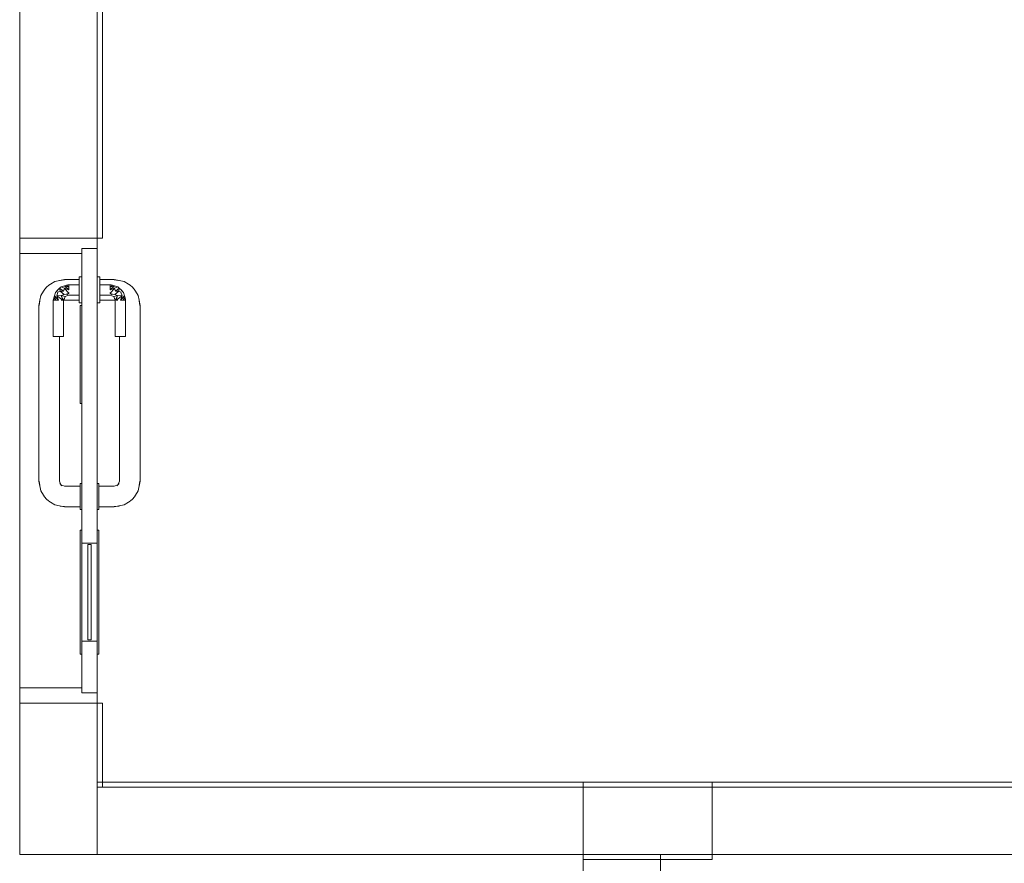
# Model space of a CAD drawing. Header units: millimetres. Extents: x 2 to 902, y -447 to 199.
# Tile 1027 of 1056: x 78.2 to 82.01, y 157.59 to 160.85. Entities that reach past the tile are written whole.
import ezdxf

# ---------------------------------------------------------------- set-up
doc = ezdxf.new("R2010")
doc.units = ezdxf.units.MM
doc.header["$MEASUREMENT"] = 0
for name, color, linetype, lineweight in [('IFC-Laje-Contorno', 134, 'Continuous', 5), ('IFC-Parede padrão-Contorno', 44, 'Continuous', 5), ('IFC-Pilar-Contorno', 83, 'Continuous', 5), ('IFC-Porta-Contorno', 142, 'Continuous', 5)]:
    doc.layers.add(name, color=color, linetype=linetype, lineweight=lineweight)

msp = doc.modelspace()

# ---------------------------------------------------------------- linework, layer by layer
at = {"layer": 'IFC-Laje-Contorno', "color": 7, "lineweight": 5}
for p, q in [((78.2038, 158.2674), (78.2038, 175.9574)), ((78.5038, 159.8574), (78.5038, 160.8644)), ((78.2038, 158.2074), (78.2038, 160.0074)), ((78.5038, 159.8574), (78.5038, 160.0074)), ((78.5038, 159.0574), (78.5038, 159.7574)), ((78.5038, 159.0574), (78.5038, 159.7574)), ((78.5038, 158.8774), (78.5038, 158.9574)), ((78.5038, 158.8774), (78.5038, 158.9574)), ((78.5038, 157.8821), (78.5038, 158.3974)), ((78.5038, 158.2074), (78.5038, 158.3974)), ((78.2038, 157.6221), (78.2038, 158.2074)), ((78.5038, 157.8821), (80.3838, 157.8821)), ((80.8838, 157.8821), (84.0646, 157.8821)), ((78.2038, 157.6221), (80.3838, 157.6221)), ((80.6838, 156.5024), (80.6838, 157.6021))]:
    msp.add_line(p, q, dxfattribs=at)
at = {"layer": 'IFC-Parede padrão-Contorno', "color": 7, "lineweight": 5}
for p, q in [((78.5238, 160.0074), (78.5238, 171.8369)), ((78.2038, 160.0074), (78.2038, 169.9302)), ((78.5038, 160.0074), (78.5038, 163.943)), ((78.2038, 160.0074), (78.2329, 160.0074)), ((78.2329, 160.0074), (78.5038, 160.0074)), ((78.5038, 160.0074), (78.5218, 160.0074)), ((78.5218, 160.0074), (78.5238, 160.0074)), ((78.2038, 158.2074), (78.5038, 158.2074)), ((78.2038, 157.8424), (78.2038, 158.2074)), ((78.2038, 158.2074), (78.4746, 158.2074)), ((78.4746, 158.2074), (78.5038, 158.2074)), ((78.5038, 157.8424), (78.5038, 158.2074)), ((78.5038, 158.2074), (78.5057, 158.2074)), ((78.5057, 158.2074), (78.5238, 158.2074)), ((78.5238, 158.1758), (78.5238, 158.2074)), ((78.5238, 157.8821), (78.5238, 158.1758)), ((78.5038, 157.9021), (79.8342, 157.9021)), ((79.8342, 157.9021), (84.0638, 157.9021)), ((78.5038, 157.8821), (82.7334, 157.8821)), ((78.5038, 157.7263), (78.5038, 157.8821)), ((78.2038, 157.6221), (78.2038, 157.8424)), ((78.5038, 157.6221), (78.5038, 157.8424)), ((78.2038, 157.6221), (78.3953, 157.6221)), ((78.3953, 157.6221), (78.5038, 157.6221)), ((78.5038, 157.6221), (79.6803, 157.6221)), ((79.6803, 157.6221), (79.868, 157.6221)), ((79.868, 157.6221), (82.5785, 157.6221)), ((80.3838, 157.2016), (80.3838, 157.6221)), ((80.6838, 157.2016), (80.6838, 157.6221)), ((80.6838, 156.5024), (80.6838, 157.6021))]:
    msp.add_line(p, q, dxfattribs=at)
at = {"layer": 'IFC-Pilar-Contorno', "color": 7, "lineweight": 5}
for p, q in [((80.3838, 157.703), (80.3838, 157.9021)), ((80.3838, 157.9021), (80.4407, 157.9021)), ((80.3838, 157.8384), (80.3838, 157.9021)), ((80.4407, 157.9021), (80.5519, 157.9021)), ((80.5519, 157.9021), (80.8838, 157.9021)), ((80.8838, 157.868), (80.8838, 157.9021)), ((80.8838, 157.6991), (80.8838, 157.9021)), ((80.8838, 157.8013), (80.8838, 157.868)), ((80.3838, 157.8051), (80.3838, 157.8384)), ((80.3838, 157.6021), (80.3838, 157.8051)), ((80.8838, 157.6021), (80.8838, 157.8013)), ((80.3838, 157.6363), (80.3838, 157.703)), ((80.8838, 157.6354), (80.8838, 157.6991)), ((80.3838, 157.6021), (80.3838, 157.6363)), ((80.8838, 157.6021), (80.8838, 157.6354)), ((80.3838, 157.6021), (80.7157, 157.6021)), ((80.3838, 157.6021), (80.49, 157.6021)), ((80.49, 157.6021), (80.5454, 157.6021)), ((80.5454, 157.6021), (80.8838, 157.6021)), ((80.7157, 157.6021), (80.7726, 157.6021)), ((80.7726, 157.6021), (80.8838, 157.6021))]:
    msp.add_line(p, q, dxfattribs=at)
at = {"layer": 'IFC-Porta-Contorno', "color": 7, "lineweight": 5}
for p, q in [((78.2038, 159.9524), (78.2038, 160.0074)), ((78.2038, 160.0074), (78.2329, 160.0074)), ((78.2329, 160.0074), (78.5038, 160.0074)), ((78.5038, 159.9709), (78.5038, 160.0074)), ((78.2038, 159.9474), (78.2038, 159.9524)), ((78.2038, 159.9474), (78.4236, 159.9474)), ((78.4236, 159.9474), (78.4438, 159.9474)), ((78.4438, 159.9674), (78.4985, 159.9674)), ((78.4438, 159.8165), (78.4438, 159.9674)), ((78.4985, 159.9674), (78.5038, 159.9674)), ((78.5038, 159.9674), (78.5038, 159.9709)), ((78.5038, 159.8165), (78.5038, 159.9674)), ((78.3166, 159.8252), (78.3291, 159.8328)), ((78.3166, 159.8252), (78.3291, 159.8328)), ((78.3233, 159.8289), (78.3395, 159.8398)), ((78.3233, 159.8289), (78.3395, 159.8398)), ((78.3395, 159.8398), (78.3592, 159.8438)), ((78.3395, 159.8398), (78.3592, 159.8438)), ((78.3583, 159.8435), (78.3778, 159.8474)), ((78.3583, 159.8435), (78.3778, 159.8474)), ((78.3583, 159.8435), (78.3606, 159.8439)), ((78.3583, 159.8435), (78.3606, 159.8439)), ((78.3592, 159.8438), (78.3602, 159.8439)), ((78.3592, 159.8438), (78.3602, 159.8439)), ((78.3603, 159.8439), (78.3778, 159.846)), ((78.3603, 159.8439), (78.3778, 159.846)), ((78.3778, 159.8474), (78.4338, 159.8474)), ((78.3778, 159.8474), (78.4338, 159.8474)), ((78.4338, 159.8574), (78.4438, 159.8574)), ((78.4338, 159.8557), (78.4338, 159.8574)), ((78.4338, 159.8574), (78.4438, 159.8574)), ((78.4338, 159.8557), (78.4338, 159.8574)), ((78.4338, 159.8507), (78.4338, 159.8557)), ((78.4338, 159.8507), (78.4338, 159.8557)), ((78.4338, 159.8427), (78.4338, 159.8507)), ((78.4338, 159.8427), (78.4338, 159.8507)), ((78.4338, 159.8324), (78.4338, 159.8427)), ((78.4338, 159.8324), (78.4338, 159.8427)), ((78.4338, 159.8203), (78.4338, 159.8324)), ((78.4338, 159.8203), (78.4338, 159.8324)), ((78.4438, 159.8557), (78.4438, 159.8574)), ((78.4438, 159.8507), (78.4438, 159.8557)), ((78.4438, 159.8427), (78.4438, 159.8507)), ((78.4438, 159.8324), (78.4438, 159.8427)), ((78.4438, 159.8203), (78.4438, 159.8324)), ((78.5038, 159.8574), (78.5138, 159.8574)), ((78.5038, 159.8557), (78.5038, 159.8574)), ((78.5038, 159.8574), (78.5138, 159.8574)), ((78.5038, 159.8507), (78.5038, 159.8557)), ((78.5038, 159.8427), (78.5038, 159.8507)), ((78.5038, 159.8324), (78.5038, 159.8427)), ((78.5038, 159.8203), (78.5038, 159.8324)), ((78.5138, 159.8557), (78.5138, 159.8574)), ((78.5138, 159.8557), (78.5138, 159.8574)), ((78.5138, 159.8507), (78.5138, 159.8557)), ((78.5138, 159.8507), (78.5138, 159.8557)), ((78.5138, 159.8427), (78.5138, 159.8507)), ((78.5138, 159.8427), (78.5138, 159.8507)), ((78.5138, 159.8474), (78.5698, 159.8474)), ((78.5138, 159.8474), (78.5698, 159.8474)), ((78.5138, 159.8324), (78.5138, 159.8427)), ((78.5138, 159.8324), (78.5138, 159.8427)), ((78.5138, 159.8203), (78.5138, 159.8324)), ((78.5138, 159.8203), (78.5138, 159.8324)), ((78.5698, 159.8474), (78.5893, 159.8435)), ((78.5698, 159.8474), (78.5893, 159.8435)), ((78.5698, 159.846), (78.5873, 159.8439)), ((78.5698, 159.846), (78.5873, 159.8439)), ((78.5869, 159.8439), (78.5893, 159.8435)), ((78.5869, 159.8439), (78.5893, 159.8435)), ((78.5873, 159.8439), (78.5884, 159.8438)), ((78.5873, 159.8439), (78.5884, 159.8438)), ((78.5884, 159.8438), (78.6081, 159.8398)), ((78.5884, 159.8438), (78.6081, 159.8398)), ((78.6081, 159.8398), (78.6243, 159.8289)), ((78.6081, 159.8398), (78.6243, 159.8289)), ((78.6185, 159.8328), (78.631, 159.8252)), ((78.6185, 159.8328), (78.631, 159.8252)), ((78.2854, 159.7857), (78.2962, 159.8019)), ((78.2854, 159.7857), (78.2962, 159.8019)), ((78.2943, 159.7989), (78.2971, 159.8049)), ((78.2943, 159.7989), (78.2971, 159.8049)), ((78.2962, 159.8019), (78.3009, 159.8097)), ((78.2962, 159.8019), (78.3009, 159.8097)), ((78.2971, 159.8049), (78.3071, 159.8181)), ((78.2971, 159.8049), (78.3071, 159.8181)), ((78.3009, 159.8097), (78.3071, 159.8181)), ((78.3009, 159.8097), (78.3071, 159.8181)), ((78.3071, 159.8181), (78.3166, 159.8252)), ((78.3071, 159.8181), (78.3166, 159.8252)), ((78.3383, 159.7844), (78.3418, 159.7974)), ((78.3383, 159.7844), (78.3418, 159.7974)), ((78.3418, 159.7974), (78.3528, 159.8084)), ((78.3418, 159.7974), (78.3473, 159.8029)), ((78.3472, 159.784), (78.3519, 159.7982)), ((78.3472, 159.784), (78.3519, 159.7982)), ((78.3473, 159.8029), (78.3528, 159.8084)), ((78.3519, 159.7982), (78.3598, 159.8026)), ((78.3519, 159.7982), (78.3598, 159.8026)), ((78.3528, 159.8084), (78.3583, 159.8139)), ((78.3528, 159.8084), (78.3583, 159.8139)), ((78.3583, 159.8139), (78.3638, 159.8193)), ((78.3583, 159.8139), (78.3638, 159.8193)), ((78.3583, 159.8139), (78.3598, 159.8026)), ((78.3583, 159.8139), (78.3727, 159.8025)), ((78.3583, 159.8139), (78.3598, 159.8026)), ((78.3583, 159.8139), (78.3727, 159.8025)), ((78.3598, 159.8026), (78.3727, 159.8025)), ((78.3598, 159.8026), (78.3756, 159.7894)), ((78.3598, 159.8026), (78.3727, 159.8025)), ((78.3598, 159.8026), (78.3756, 159.7894)), ((78.3638, 159.8193), (78.3768, 159.8228)), ((78.3638, 159.8193), (78.3768, 159.8228)), ((78.3638, 159.8193), (78.3771, 159.814)), ((78.3638, 159.8193), (78.3771, 159.814)), ((78.3727, 159.8025), (78.3771, 159.814)), ((78.3727, 159.8025), (78.3771, 159.814)), ((78.3768, 159.8228), (78.3853, 159.8251)), ((78.3768, 159.8228), (78.3853, 159.8251)), ((78.3768, 159.8228), (78.3938, 159.8074)), ((78.3768, 159.8228), (78.3938, 159.8174)), ((78.3768, 159.8228), (78.3938, 159.8074)), ((78.3768, 159.8228), (78.3938, 159.8174)), ((78.3771, 159.814), (78.3938, 159.7932)), ((78.3771, 159.814), (78.3938, 159.8074)), ((78.3771, 159.814), (78.3938, 159.7932)), ((78.3771, 159.814), (78.3938, 159.8074)), ((78.3842, 159.7912), (78.3938, 159.7932)), ((78.3842, 159.7912), (78.3938, 159.7932)), ((78.3853, 159.8251), (78.3895, 159.8263)), ((78.3853, 159.8251), (78.3895, 159.8263)), ((78.3853, 159.8251), (78.3938, 159.8174)), ((78.3853, 159.8251), (78.3938, 159.8174)), ((78.3895, 159.8263), (78.3938, 159.8274)), ((78.3895, 159.8263), (78.3938, 159.8274)), ((78.3938, 159.8274), (78.4338, 159.8274)), ((78.3938, 159.8274), (78.4338, 159.8274)), ((78.3938, 159.8215), (78.3938, 159.8247)), ((78.3938, 159.8215), (78.3938, 159.8247)), ((78.3938, 159.8174), (78.3938, 159.8215)), ((78.3938, 159.8174), (78.3938, 159.8215)), ((78.3938, 159.8126), (78.3938, 159.8174)), ((78.3938, 159.8126), (78.3938, 159.8174)), ((78.3938, 159.8074), (78.3938, 159.8126)), ((78.3938, 159.8074), (78.3938, 159.8126)), ((78.3938, 159.7932), (78.3938, 159.7974)), ((78.3938, 159.7932), (78.3938, 159.7974)), ((78.4338, 159.8074), (78.4338, 159.8203)), ((78.4338, 159.8074), (78.4338, 159.8203)), ((78.4338, 159.7944), (78.4338, 159.8074)), ((78.4338, 159.7944), (78.4338, 159.8074)), ((78.4338, 159.7824), (78.4338, 159.7944)), ((78.4338, 159.7824), (78.4338, 159.7944)), ((78.4438, 159.8074), (78.4438, 159.8203)), ((78.4438, 159.6533), (78.4438, 159.8165)), ((78.4438, 159.7944), (78.4438, 159.8074)), ((78.4438, 159.7824), (78.4438, 159.7944)), ((78.5038, 159.8074), (78.5038, 159.8203)), ((78.5038, 159.8074), (78.5038, 159.8203)), ((78.5038, 159.5393), (78.5038, 159.8165)), ((78.5038, 159.7944), (78.5038, 159.8074)), ((78.5038, 159.7824), (78.5038, 159.7944)), ((78.5138, 159.8274), (78.5538, 159.8274)), ((78.5138, 159.8274), (78.5538, 159.8274)), ((78.5138, 159.8174), (78.5138, 159.8215)), ((78.5138, 159.8174), (78.5138, 159.8215)), ((78.5138, 159.8074), (78.5138, 159.8203)), ((78.5138, 159.8074), (78.5138, 159.8203)), ((78.5138, 159.7944), (78.5138, 159.8074)), ((78.5138, 159.7944), (78.5138, 159.8074)), ((78.5138, 159.7932), (78.5138, 159.7974)), ((78.5138, 159.7932), (78.5138, 159.7974)), ((78.5138, 159.7824), (78.5138, 159.7944)), ((78.5138, 159.7824), (78.5138, 159.7944)), ((78.5538, 159.8274), (78.558, 159.8263)), ((78.5538, 159.8274), (78.558, 159.8263)), ((78.5538, 159.8174), (78.5623, 159.8251)), ((78.5538, 159.8174), (78.5623, 159.8251)), ((78.5538, 159.8215), (78.5538, 159.8247)), ((78.5538, 159.8215), (78.5538, 159.8247)), ((78.5538, 159.8074), (78.5708, 159.8228)), ((78.5538, 159.8174), (78.5708, 159.8228)), ((78.5538, 159.8074), (78.5708, 159.8228)), ((78.5538, 159.8174), (78.5708, 159.8228)), ((78.5538, 159.8174), (78.5538, 159.8215)), ((78.5538, 159.8174), (78.5538, 159.8215)), ((78.5538, 159.8126), (78.5538, 159.8174)), ((78.5538, 159.8126), (78.5538, 159.8174)), ((78.5538, 159.7932), (78.5704, 159.814)), ((78.5538, 159.8074), (78.5704, 159.814)), ((78.5538, 159.7932), (78.5704, 159.814)), ((78.5538, 159.8074), (78.5704, 159.814)), ((78.5538, 159.8074), (78.5538, 159.8126)), ((78.5538, 159.8074), (78.5538, 159.8126)), ((78.5538, 159.7932), (78.5538, 159.7974)), ((78.5538, 159.7932), (78.5538, 159.7974)), ((78.5538, 159.7932), (78.5634, 159.7912)), ((78.5538, 159.7932), (78.5634, 159.7912)), ((78.558, 159.8263), (78.5623, 159.8251)), ((78.558, 159.8263), (78.5623, 159.8251)), ((78.5623, 159.8251), (78.5708, 159.8228)), ((78.5623, 159.8251), (78.5708, 159.8228)), ((78.5704, 159.814), (78.5838, 159.8193)), ((78.5704, 159.814), (78.5838, 159.8193)), ((78.5704, 159.814), (78.5749, 159.8025)), ((78.5704, 159.814), (78.5749, 159.8025)), ((78.5708, 159.8228), (78.5838, 159.8193)), ((78.5708, 159.8228), (78.5838, 159.8193)), ((78.5719, 159.7894), (78.5878, 159.8026)), ((78.5719, 159.7894), (78.5878, 159.8026)), ((78.5749, 159.8025), (78.5893, 159.8139)), ((78.5749, 159.8025), (78.5893, 159.8139)), ((78.5749, 159.8025), (78.5878, 159.8026)), ((78.5749, 159.8025), (78.5878, 159.8026)), ((78.5838, 159.8193), (78.5893, 159.8139)), ((78.5838, 159.8193), (78.5893, 159.8139)), ((78.5878, 159.8026), (78.5893, 159.8139)), ((78.5878, 159.8026), (78.5893, 159.8139)), ((78.5878, 159.8026), (78.5957, 159.7982)), ((78.5878, 159.8026), (78.5957, 159.7982)), ((78.5893, 159.8139), (78.5948, 159.8084)), ((78.5893, 159.8139), (78.5948, 159.8084)), ((78.5948, 159.8084), (78.6058, 159.7974)), ((78.5948, 159.8084), (78.6003, 159.8029)), ((78.5957, 159.7982), (78.6004, 159.784)), ((78.5957, 159.7982), (78.6004, 159.784)), ((78.6003, 159.8029), (78.6058, 159.7974)), ((78.6058, 159.7974), (78.6092, 159.7844)), ((78.6058, 159.7974), (78.6092, 159.7844)), ((78.631, 159.8252), (78.6405, 159.8181)), ((78.631, 159.8252), (78.6405, 159.8181)), ((78.6405, 159.8181), (78.6467, 159.8097)), ((78.6405, 159.8181), (78.6505, 159.8049)), ((78.6405, 159.8181), (78.6467, 159.8097)), ((78.6405, 159.8181), (78.6505, 159.8049)), ((78.6467, 159.8097), (78.6513, 159.8019)), ((78.6467, 159.8097), (78.6513, 159.8019)), ((78.6505, 159.8049), (78.6533, 159.7989)), ((78.6505, 159.8049), (78.6533, 159.7989)), ((78.6513, 159.8019), (78.6622, 159.7857)), ((78.6513, 159.8019), (78.6622, 159.7857)), ((78.2778, 159.7474), (78.2817, 159.7669)), ((78.2778, 159.7474), (78.2817, 159.7669)), ((78.2792, 159.7474), (78.2812, 159.7645)), ((78.2792, 159.7474), (78.2812, 159.7645)), ((78.2812, 159.7645), (78.2817, 159.7669)), ((78.2812, 159.7645), (78.2817, 159.7669)), ((78.2817, 159.7669), (78.2854, 159.7857)), ((78.2817, 159.7669), (78.2854, 159.7857)), ((78.3338, 159.7674), (78.3349, 159.7716)), ((78.3338, 159.7674), (78.3349, 159.7716)), ((78.3338, 159.6274), (78.3338, 159.7674)), ((78.3338, 159.6274), (78.3338, 159.7674)), ((78.3349, 159.7716), (78.3361, 159.7759)), ((78.3349, 159.7716), (78.3361, 159.7759)), ((78.3361, 159.7759), (78.3383, 159.7844)), ((78.3361, 159.7759), (78.3383, 159.7844)), ((78.3361, 159.7759), (78.3438, 159.7674)), ((78.3361, 159.7759), (78.3438, 159.7674)), ((78.3365, 159.7674), (78.3396, 159.7674)), ((78.3365, 159.7674), (78.3396, 159.7674)), ((78.3383, 159.7844), (78.3438, 159.7674)), ((78.3383, 159.7844), (78.3538, 159.7674)), ((78.3383, 159.7844), (78.3438, 159.7674)), ((78.3383, 159.7844), (78.3538, 159.7674)), ((78.3396, 159.7674), (78.3438, 159.7674)), ((78.3396, 159.7674), (78.3438, 159.7674)), ((78.3438, 159.7674), (78.3486, 159.7674)), ((78.3438, 159.7674), (78.3486, 159.7674)), ((78.3472, 159.784), (78.3648, 159.786)), ((78.3472, 159.784), (78.3648, 159.786)), ((78.3472, 159.784), (78.3711, 159.7674)), ((78.3472, 159.784), (78.3538, 159.7674)), ((78.3472, 159.784), (78.3711, 159.7674)), ((78.3472, 159.784), (78.3538, 159.7674)), ((78.3486, 159.7674), (78.3538, 159.7674)), ((78.3486, 159.7674), (78.3538, 159.7674)), ((78.3638, 159.7674), (78.3679, 159.7674)), ((78.3638, 159.7674), (78.3679, 159.7674)), ((78.3648, 159.786), (78.3756, 159.7894)), ((78.3648, 159.786), (78.3756, 159.7894)), ((78.3648, 159.786), (78.3711, 159.7674)), ((78.3648, 159.786), (78.3738, 159.7674)), ((78.3648, 159.786), (78.3796, 159.7815)), ((78.3648, 159.786), (78.3711, 159.7674)), ((78.3648, 159.786), (78.3796, 159.7815)), ((78.3648, 159.786), (78.3738, 159.7674)), ((78.3679, 159.7674), (78.3711, 159.7674)), ((78.3679, 159.7674), (78.3711, 159.7674)), ((78.3738, 159.7674), (78.3767, 159.7745)), ((78.3738, 159.7674), (78.3767, 159.7745)), ((78.3738, 159.7657), (78.3778, 159.7674)), ((78.3738, 159.6274), (78.3738, 159.7674)), ((78.3738, 159.7657), (78.3778, 159.7674)), ((78.3738, 159.6274), (78.3738, 159.7674)), ((78.3756, 159.7894), (78.3842, 159.7912)), ((78.3756, 159.7894), (78.3842, 159.7912)), ((78.3767, 159.7745), (78.3796, 159.7815)), ((78.3767, 159.7745), (78.3796, 159.7815)), ((78.3778, 159.7674), (78.4338, 159.7674)), ((78.3778, 159.7674), (78.4338, 159.7674)), ((78.3796, 159.7815), (78.3867, 159.7845)), ((78.3796, 159.7815), (78.3867, 159.7845)), ((78.3842, 159.7912), (78.3938, 159.7874)), ((78.3842, 159.7912), (78.3938, 159.7874)), ((78.3867, 159.7845), (78.3938, 159.7874)), ((78.3867, 159.7845), (78.3938, 159.7874)), ((78.3938, 159.7874), (78.4338, 159.7874)), ((78.3938, 159.7874), (78.4338, 159.7874)), ((78.4338, 159.772), (78.4338, 159.7824)), ((78.4338, 159.772), (78.4338, 159.7824)), ((78.4338, 159.7641), (78.4338, 159.772)), ((78.4338, 159.7641), (78.4338, 159.772)), ((78.4338, 159.7591), (78.4338, 159.7641)), ((78.4338, 159.7591), (78.4338, 159.7641)), ((78.4338, 159.7574), (78.4338, 159.7591)), ((78.4338, 159.7574), (78.4338, 159.7591)), ((78.4338, 159.7574), (78.4438, 159.7574)), ((78.4338, 159.7574), (78.4438, 159.7574)), ((78.4438, 159.772), (78.4438, 159.7824)), ((78.4438, 159.7641), (78.4438, 159.772)), ((78.4438, 159.7591), (78.4438, 159.7641)), ((78.4438, 159.7574), (78.4438, 159.7591)), ((78.5038, 159.772), (78.5038, 159.7824)), ((78.5038, 159.7641), (78.5038, 159.772)), ((78.5038, 159.7591), (78.5038, 159.7641)), ((78.5038, 159.7574), (78.5038, 159.7591)), ((78.5038, 159.7574), (78.5138, 159.7574)), ((78.5038, 159.7574), (78.5138, 159.7574)), ((78.5138, 159.7874), (78.5538, 159.7874)), ((78.5138, 159.7874), (78.5538, 159.7874)), ((78.5138, 159.772), (78.5138, 159.7824)), ((78.5138, 159.772), (78.5138, 159.7824)), ((78.5138, 159.7641), (78.5138, 159.772)), ((78.5138, 159.7641), (78.5138, 159.772)), ((78.5138, 159.7674), (78.5698, 159.7674)), ((78.5138, 159.7674), (78.5698, 159.7674)), ((78.5138, 159.7591), (78.5138, 159.7641)), ((78.5138, 159.7591), (78.5138, 159.7641)), ((78.5138, 159.7574), (78.5138, 159.7591)), ((78.5138, 159.7574), (78.5138, 159.7591)), ((78.5538, 159.7874), (78.5634, 159.7912)), ((78.5538, 159.7874), (78.5634, 159.7912)), ((78.5538, 159.7874), (78.5609, 159.7845)), ((78.5538, 159.7874), (78.5609, 159.7845)), ((78.5609, 159.7845), (78.5679, 159.7815)), ((78.5609, 159.7845), (78.5679, 159.7815)), ((78.5634, 159.7912), (78.5719, 159.7894)), ((78.5634, 159.7912), (78.5719, 159.7894)), ((78.5679, 159.7815), (78.5828, 159.786)), ((78.5679, 159.7815), (78.5828, 159.786)), ((78.5679, 159.7815), (78.5709, 159.7745)), ((78.5679, 159.7815), (78.5709, 159.7745)), ((78.5698, 159.7674), (78.5738, 159.7657)), ((78.5698, 159.7674), (78.5738, 159.7657)), ((78.5709, 159.7745), (78.5738, 159.7674)), ((78.5709, 159.7745), (78.5738, 159.7674)), ((78.5719, 159.7894), (78.5828, 159.786)), ((78.5719, 159.7894), (78.5828, 159.786)), ((78.5738, 159.7674), (78.5828, 159.786)), ((78.5738, 159.7674), (78.5828, 159.786)), ((78.5738, 159.6274), (78.5738, 159.7674)), ((78.5738, 159.6274), (78.5738, 159.7674)), ((78.5765, 159.7674), (78.5828, 159.786)), ((78.5765, 159.7674), (78.5828, 159.786)), ((78.5765, 159.7674), (78.6004, 159.784)), ((78.5765, 159.7674), (78.6004, 159.784)), ((78.5765, 159.7674), (78.5796, 159.7674)), ((78.5765, 159.7674), (78.5796, 159.7674)), ((78.5796, 159.7674), (78.5838, 159.7674)), ((78.5796, 159.7674), (78.5838, 159.7674)), ((78.5828, 159.786), (78.6004, 159.784)), ((78.5828, 159.786), (78.6004, 159.784)), ((78.5938, 159.7674), (78.6092, 159.7844)), ((78.5938, 159.7674), (78.6092, 159.7844)), ((78.5938, 159.7674), (78.6004, 159.784)), ((78.5938, 159.7674), (78.6004, 159.784)), ((78.5938, 159.7674), (78.599, 159.7674)), ((78.5938, 159.7674), (78.599, 159.7674)), ((78.599, 159.7674), (78.6038, 159.7674)), ((78.599, 159.7674), (78.6038, 159.7674)), ((78.6038, 159.7674), (78.6092, 159.7844)), ((78.6038, 159.7674), (78.6092, 159.7844)), ((78.6038, 159.7674), (78.6115, 159.7759)), ((78.6038, 159.7674), (78.6115, 159.7759)), ((78.6038, 159.7674), (78.6079, 159.7674)), ((78.6038, 159.7674), (78.6079, 159.7674)), ((78.6079, 159.7674), (78.6111, 159.7674)), ((78.6079, 159.7674), (78.6111, 159.7674)), ((78.6092, 159.7844), (78.6115, 159.7759)), ((78.6092, 159.7844), (78.6115, 159.7759)), ((78.6115, 159.7759), (78.6127, 159.7716)), ((78.6115, 159.7759), (78.6127, 159.7716)), ((78.6127, 159.7716), (78.6138, 159.7674)), ((78.6127, 159.7716), (78.6138, 159.7674)), ((78.6138, 159.6274), (78.6138, 159.7674)), ((78.6138, 159.6274), (78.6138, 159.7674)), ((78.6622, 159.7857), (78.6659, 159.7669)), ((78.6622, 159.7857), (78.6659, 159.7669)), ((78.6659, 159.7669), (78.6663, 159.7645)), ((78.6659, 159.7669), (78.6698, 159.7474)), ((78.6659, 159.7669), (78.6663, 159.7645)), ((78.6659, 159.7669), (78.6698, 159.7474)), ((78.6663, 159.7645), (78.6684, 159.7474)), ((78.6663, 159.7645), (78.6684, 159.7474)), ((78.2778, 159.4351), (78.2778, 159.7474)), ((78.4378, 159.4876), (78.4378, 159.7474)), ((78.4378, 159.7474), (78.4419, 159.7474)), ((78.4378, 159.6272), (78.4378, 159.7474)), ((78.4378, 159.7474), (78.4397, 159.7474)), ((78.4397, 159.7474), (78.4438, 159.7474)), ((78.4419, 159.7474), (78.4438, 159.7474)), ((78.4438, 159.6272), (78.4438, 159.7474)), ((78.6698, 159.4351), (78.6698, 159.7474)), ((78.4438, 159.4876), (78.4438, 159.6533)), ((78.3338, 159.6274), (78.3345, 159.6274)), ((78.3338, 159.6274), (78.3345, 159.6274)), ((78.3345, 159.6274), (78.3365, 159.6274)), ((78.3345, 159.6274), (78.3365, 159.6274)), ((78.3365, 159.6274), (78.3396, 159.6274)), ((78.3365, 159.6274), (78.3396, 159.6274)), ((78.3396, 159.6274), (78.3438, 159.6274)), ((78.3396, 159.6274), (78.3438, 159.6274)), ((78.3438, 159.6274), (78.3486, 159.6274)), ((78.3438, 159.6274), (78.3486, 159.6274)), ((78.3486, 159.6274), (78.3538, 159.6274)), ((78.3486, 159.6274), (78.3538, 159.6274)), ((78.3538, 159.6274), (78.359, 159.6274)), ((78.3538, 159.6274), (78.359, 159.6274)), ((78.3578, 159.4351), (78.3578, 159.6274)), ((78.359, 159.6274), (78.3638, 159.6274)), ((78.359, 159.6274), (78.3638, 159.6274)), ((78.3638, 159.6274), (78.3679, 159.6274)), ((78.3638, 159.6274), (78.3679, 159.6274)), ((78.3679, 159.6274), (78.3711, 159.6274)), ((78.3679, 159.6274), (78.3711, 159.6274)), ((78.3711, 159.6274), (78.3731, 159.6274)), ((78.3711, 159.6274), (78.3731, 159.6274)), ((78.3731, 159.6274), (78.3738, 159.6274)), ((78.3731, 159.6274), (78.3738, 159.6274)), ((78.4378, 159.3674), (78.4378, 159.6272)), ((78.4438, 159.3674), (78.4438, 159.6272)), ((78.5738, 159.6274), (78.5745, 159.6274)), ((78.5738, 159.6274), (78.5745, 159.6274)), ((78.5745, 159.6274), (78.5765, 159.6274)), ((78.5745, 159.6274), (78.5765, 159.6274)), ((78.5765, 159.6274), (78.5796, 159.6274)), ((78.5765, 159.6274), (78.5796, 159.6274)), ((78.5796, 159.6274), (78.5838, 159.6274)), ((78.5796, 159.6274), (78.5838, 159.6274)), ((78.5838, 159.6274), (78.5886, 159.6274)), ((78.5838, 159.6274), (78.5886, 159.6274)), ((78.5886, 159.6274), (78.5938, 159.6274)), ((78.5886, 159.6274), (78.5938, 159.6274)), ((78.5898, 159.4351), (78.5898, 159.6274)), ((78.5938, 159.6274), (78.599, 159.6274)), ((78.5938, 159.6274), (78.599, 159.6274)), ((78.599, 159.6274), (78.6038, 159.6274)), ((78.599, 159.6274), (78.6038, 159.6274)), ((78.6038, 159.6274), (78.6079, 159.6274)), ((78.6038, 159.6274), (78.6079, 159.6274)), ((78.6079, 159.6274), (78.6111, 159.6274)), ((78.6079, 159.6274), (78.6111, 159.6274)), ((78.6111, 159.6274), (78.6131, 159.6274)), ((78.6111, 159.6274), (78.6131, 159.6274)), ((78.6131, 159.6274), (78.6138, 159.6274)), ((78.6131, 159.6274), (78.6138, 159.6274)), ((78.4438, 158.4652), (78.4438, 159.5393)), ((78.5038, 158.4652), (78.5038, 159.5393)), ((78.4378, 159.3674), (78.4378, 159.4876)), ((78.2778, 159.3797), (78.2778, 159.4351)), ((78.3578, 159.3797), (78.3578, 159.4351)), ((78.5898, 159.3797), (78.5898, 159.4351)), ((78.6698, 159.3797), (78.6698, 159.4351)), ((78.2778, 159.0674), (78.2778, 159.3797)), ((78.3578, 159.0674), (78.3578, 159.3797)), ((78.5898, 159.0674), (78.5898, 159.3797)), ((78.6698, 159.0674), (78.6698, 159.3797)), ((78.4378, 159.3674), (78.4397, 159.3674)), ((78.4378, 159.3674), (78.4419, 159.3674)), ((78.4397, 159.3674), (78.4438, 159.3674)), ((78.4419, 159.3674), (78.4438, 159.3674)), ((78.2778, 159.0674), (78.2817, 159.0479)), ((78.2778, 159.0674), (78.2817, 159.0479)), ((78.2792, 159.0674), (78.2812, 159.0502)), ((78.2792, 159.0674), (78.2812, 159.0502)), ((78.2812, 159.0502), (78.2817, 159.0479)), ((78.2812, 159.0502), (78.2817, 159.0479)), ((78.2813, 159.0498), (78.2814, 159.0488)), ((78.2813, 159.0498), (78.2814, 159.0488)), ((78.2814, 159.0488), (78.2854, 159.0291)), ((78.2814, 159.0488), (78.2854, 159.0291)), ((78.3578, 159.0674), (78.3636, 159.0533)), ((78.3578, 159.0674), (78.3636, 159.0533)), ((78.3593, 159.058), (78.3673, 159.0493)), ((78.3593, 159.058), (78.3673, 159.0493)), ((78.3637, 159.0532), (78.3778, 159.0474)), ((78.3637, 159.0532), (78.3778, 159.0474)), ((78.3778, 159.0474), (78.4378, 159.0474)), ((78.3778, 159.0474), (78.4378, 159.0474)), ((78.4378, 159.0574), (78.4438, 159.0574)), ((78.4378, 159.0557), (78.4378, 159.0574)), ((78.4378, 159.0574), (78.4438, 159.0574)), ((78.4378, 159.0557), (78.4378, 159.0574)), ((78.4378, 159.0507), (78.4378, 159.0557)), ((78.4378, 159.0507), (78.4378, 159.0557)), ((78.4378, 159.0427), (78.4378, 159.0507)), ((78.4378, 159.0427), (78.4378, 159.0507)), ((78.4378, 159.0324), (78.4378, 159.0427)), ((78.4378, 159.0324), (78.4378, 159.0427)), ((78.4378, 159.0203), (78.4378, 159.0324)), ((78.4378, 159.0203), (78.4378, 159.0324)), ((78.4438, 159.0557), (78.4438, 159.0574)), ((78.4438, 159.0507), (78.4438, 159.0557)), ((78.4438, 159.0427), (78.4438, 159.0507)), ((78.4438, 159.0324), (78.4438, 159.0427)), ((78.4438, 159.0203), (78.4438, 159.0324)), ((78.5038, 159.0574), (78.5098, 159.0574)), ((78.5038, 159.0557), (78.5038, 159.0574)), ((78.5038, 159.0574), (78.5098, 159.0574)), ((78.5038, 159.0507), (78.5038, 159.0557)), ((78.5038, 159.0427), (78.5038, 159.0507)), ((78.5038, 159.0324), (78.5038, 159.0427)), ((78.5038, 159.0203), (78.5038, 159.0324)), ((78.5098, 159.0557), (78.5098, 159.0574)), ((78.5098, 159.0557), (78.5098, 159.0574)), ((78.5098, 159.0507), (78.5098, 159.0557)), ((78.5098, 159.0507), (78.5098, 159.0557)), ((78.5098, 159.0427), (78.5098, 159.0507)), ((78.5098, 159.0427), (78.5098, 159.0507)), ((78.5098, 159.0474), (78.5698, 159.0474)), ((78.5098, 159.0474), (78.5698, 159.0474)), ((78.5098, 159.042), (78.5098, 159.046)), ((78.5098, 159.042), (78.5098, 159.046)), ((78.5098, 159.0324), (78.5098, 159.0427)), ((78.5098, 159.0324), (78.5098, 159.0427)), ((78.5098, 159.0274), (78.5098, 159.0357)), ((78.5098, 159.0274), (78.5098, 159.0357)), ((78.5098, 159.0203), (78.5098, 159.0324)), ((78.5098, 159.0203), (78.5098, 159.0324)), ((78.5698, 159.0474), (78.5839, 159.0532)), ((78.5698, 159.0474), (78.5839, 159.0532)), ((78.5803, 159.0493), (78.5883, 159.058)), ((78.5803, 159.0493), (78.5883, 159.058)), ((78.5839, 159.0533), (78.5898, 159.0674)), ((78.5839, 159.0533), (78.5898, 159.0674)), ((78.6622, 159.0291), (78.6662, 159.0488)), ((78.6622, 159.0291), (78.6662, 159.0488)), ((78.6659, 159.0479), (78.6698, 159.0674)), ((78.6659, 159.0479), (78.6698, 159.0674)), ((78.6659, 159.0479), (78.6663, 159.0502)), ((78.6659, 159.0479), (78.6663, 159.0502)), ((78.6662, 159.0488), (78.6663, 159.0498)), ((78.6662, 159.0488), (78.6663, 159.0498)), ((78.6663, 159.0502), (78.6684, 159.0674)), ((78.6663, 159.0502), (78.6684, 159.0674)), ((78.2854, 159.0291), (78.2962, 159.0129)), ((78.2854, 159.0291), (78.2962, 159.0129)), ((78.2923, 159.0187), (78.3, 159.0062)), ((78.2923, 159.0187), (78.3, 159.0062)), ((78.3, 159.0062), (78.3071, 158.9967)), ((78.3, 159.0062), (78.3071, 158.9967)), ((78.3071, 158.9967), (78.3155, 158.9905)), ((78.3071, 158.9967), (78.3203, 158.9867)), ((78.3071, 158.9967), (78.3155, 158.9905)), ((78.3071, 158.9967), (78.3203, 158.9867)), ((78.4378, 159.0074), (78.4378, 159.0203)), ((78.4378, 159.0074), (78.4378, 159.0203)), ((78.4378, 158.9944), (78.4378, 159.0074)), ((78.4378, 158.9944), (78.4378, 159.0074)), ((78.4378, 158.9824), (78.4378, 158.9944)), ((78.4378, 158.9824), (78.4378, 158.9944)), ((78.4438, 159.0074), (78.4438, 159.0203)), ((78.4438, 158.9944), (78.4438, 159.0074)), ((78.4438, 158.9824), (78.4438, 158.9944)), ((78.5038, 159.0074), (78.5038, 159.0203)), ((78.5038, 158.9944), (78.5038, 159.0074)), ((78.5038, 158.9824), (78.5038, 158.9944)), ((78.5098, 159.0177), (78.5098, 159.0274)), ((78.5098, 159.0177), (78.5098, 159.0274)), ((78.5098, 159.0074), (78.5098, 159.0203)), ((78.5098, 159.0074), (78.5098, 159.0203)), ((78.5098, 158.9944), (78.5098, 159.0074)), ((78.5098, 158.9944), (78.5098, 159.0074)), ((78.5098, 158.9874), (78.5098, 158.997)), ((78.5098, 158.9874), (78.5098, 158.997)), ((78.5098, 158.9824), (78.5098, 158.9944)), ((78.5098, 158.9824), (78.5098, 158.9944)), ((78.6273, 158.9867), (78.6405, 158.9967)), ((78.6273, 158.9867), (78.6405, 158.9967)), ((78.6321, 158.9905), (78.6405, 158.9967)), ((78.6321, 158.9905), (78.6405, 158.9967)), ((78.6405, 158.9967), (78.6476, 159.0062)), ((78.6405, 158.9967), (78.6476, 159.0062)), ((78.6476, 159.0062), (78.6552, 159.0187)), ((78.6476, 159.0062), (78.6552, 159.0187)), ((78.6513, 159.0129), (78.6622, 159.0291)), ((78.6513, 159.0129), (78.6622, 159.0291)), ((78.3155, 158.9905), (78.3233, 158.9858)), ((78.3155, 158.9905), (78.3233, 158.9858)), ((78.3203, 158.9867), (78.3263, 158.9839)), ((78.3203, 158.9867), (78.3263, 158.9839)), ((78.3233, 158.9858), (78.3395, 158.975)), ((78.3233, 158.9858), (78.3395, 158.975)), ((78.3395, 158.975), (78.3583, 158.9713)), ((78.3395, 158.975), (78.3583, 158.9713)), ((78.3583, 158.9713), (78.3606, 158.9708)), ((78.3583, 158.9713), (78.3778, 158.9674)), ((78.3583, 158.9713), (78.3606, 158.9708)), ((78.3583, 158.9713), (78.3778, 158.9674)), ((78.3606, 158.9708), (78.3778, 158.9688)), ((78.3606, 158.9708), (78.3778, 158.9688)), ((78.3778, 158.9674), (78.4378, 158.9674)), ((78.3778, 158.9674), (78.4378, 158.9674)), ((78.4378, 158.972), (78.4378, 158.9824)), ((78.4378, 158.972), (78.4378, 158.9824)), ((78.4378, 158.9641), (78.4378, 158.972)), ((78.4378, 158.9641), (78.4378, 158.972)), ((78.4378, 158.9591), (78.4378, 158.9641)), ((78.4378, 158.9591), (78.4378, 158.9641)), ((78.4378, 158.9574), (78.4378, 158.9591)), ((78.4378, 158.9574), (78.4378, 158.9591)), ((78.4378, 158.9574), (78.4438, 158.9574)), ((78.4378, 158.9574), (78.4438, 158.9574)), ((78.4438, 158.972), (78.4438, 158.9824)), ((78.4438, 158.9641), (78.4438, 158.972)), ((78.4438, 158.9591), (78.4438, 158.9641)), ((78.4438, 158.9574), (78.4438, 158.9591)), ((78.5038, 158.972), (78.5038, 158.9824)), ((78.5038, 158.9641), (78.5038, 158.972)), ((78.5038, 158.9591), (78.5038, 158.9641)), ((78.5038, 158.9574), (78.5038, 158.9591)), ((78.5038, 158.9574), (78.5098, 158.9574)), ((78.5038, 158.9574), (78.5098, 158.9574)), ((78.5098, 158.9791), (78.5098, 158.9874)), ((78.5098, 158.9791), (78.5098, 158.9874)), ((78.5098, 158.972), (78.5098, 158.9824)), ((78.5098, 158.972), (78.5098, 158.9824)), ((78.5098, 158.9688), (78.5098, 158.9727)), ((78.5098, 158.9688), (78.5098, 158.9727)), ((78.5098, 158.9641), (78.5098, 158.972)), ((78.5098, 158.9641), (78.5098, 158.972)), ((78.5098, 158.9674), (78.5698, 158.9674)), ((78.5098, 158.9674), (78.5698, 158.9674)), ((78.5098, 158.9591), (78.5098, 158.9641)), ((78.5098, 158.9591), (78.5098, 158.9641)), ((78.5098, 158.9574), (78.5098, 158.9591)), ((78.5098, 158.9574), (78.5098, 158.9591)), ((78.5698, 158.9674), (78.5893, 158.9713)), ((78.5698, 158.9674), (78.5893, 158.9713)), ((78.5698, 158.9688), (78.5869, 158.9708)), ((78.5698, 158.9688), (78.5869, 158.9708)), ((78.5869, 158.9708), (78.5893, 158.9713)), ((78.5869, 158.9708), (78.5893, 158.9713)), ((78.5893, 158.9713), (78.6081, 158.975)), ((78.5893, 158.9713), (78.6081, 158.975)), ((78.6081, 158.975), (78.6243, 158.9858)), ((78.6081, 158.975), (78.6243, 158.9858)), ((78.6213, 158.9839), (78.6273, 158.9867)), ((78.6213, 158.9839), (78.6273, 158.9867)), ((78.6243, 158.9858), (78.6321, 158.9905)), ((78.6243, 158.9858), (78.6321, 158.9905)), ((78.4378, 158.3974), (78.4378, 158.8774)), ((78.4378, 158.8774), (78.4438, 158.8774)), ((78.4378, 158.8774), (78.4438, 158.8774)), ((78.4378, 158.3974), (78.4378, 158.8774)), ((78.4438, 158.3974), (78.4438, 158.8774)), ((78.5038, 158.3974), (78.5038, 158.8774)), ((78.5038, 158.8774), (78.5098, 158.8774)), ((78.5038, 158.8774), (78.5098, 158.8774)), ((78.5038, 158.3974), (78.5038, 158.8774)), ((78.5098, 158.3974), (78.5098, 158.8774)), ((78.5098, 158.3974), (78.5098, 158.8774)), ((78.4438, 158.8274), (78.5038, 158.8274)), ((78.4669, 158.4534), (78.4669, 158.8214)), ((78.4669, 158.8214), (78.4807, 158.8214)), ((78.4807, 158.4534), (78.4807, 158.8214)), ((78.4438, 158.3225), (78.4438, 158.4652)), ((78.5038, 158.3225), (78.5038, 158.4652)), ((78.4438, 158.4474), (78.5038, 158.4474)), ((78.4669, 158.4534), (78.4807, 158.4534)), ((78.4378, 158.3974), (78.4438, 158.3974)), ((78.4378, 158.3974), (78.4438, 158.3974)), ((78.5038, 158.3974), (78.5098, 158.3974)), ((78.5038, 158.3974), (78.5098, 158.3974)), ((78.4438, 158.2739), (78.4438, 158.3225)), ((78.5038, 158.2739), (78.5038, 158.3225)), ((78.4438, 158.2474), (78.4438, 158.2739)), ((78.5038, 158.2474), (78.5038, 158.2739)), ((78.2038, 158.2623), (78.2038, 158.2674)), ((78.2038, 158.2674), (78.224, 158.2674)), ((78.2038, 158.2074), (78.2038, 158.2623)), ((78.224, 158.2674), (78.4438, 158.2674)), ((78.4438, 158.2474), (78.4491, 158.2474)), ((78.4491, 158.2474), (78.5038, 158.2474)), ((78.5038, 158.2439), (78.5038, 158.2474)), ((78.5038, 158.2074), (78.5038, 158.2439)), ((78.2038, 158.2074), (78.4746, 158.2074)), ((78.4746, 158.2074), (78.5038, 158.2074))]:
    msp.add_line(p, q, dxfattribs=at)

doc.saveas('drawing.dxf')
